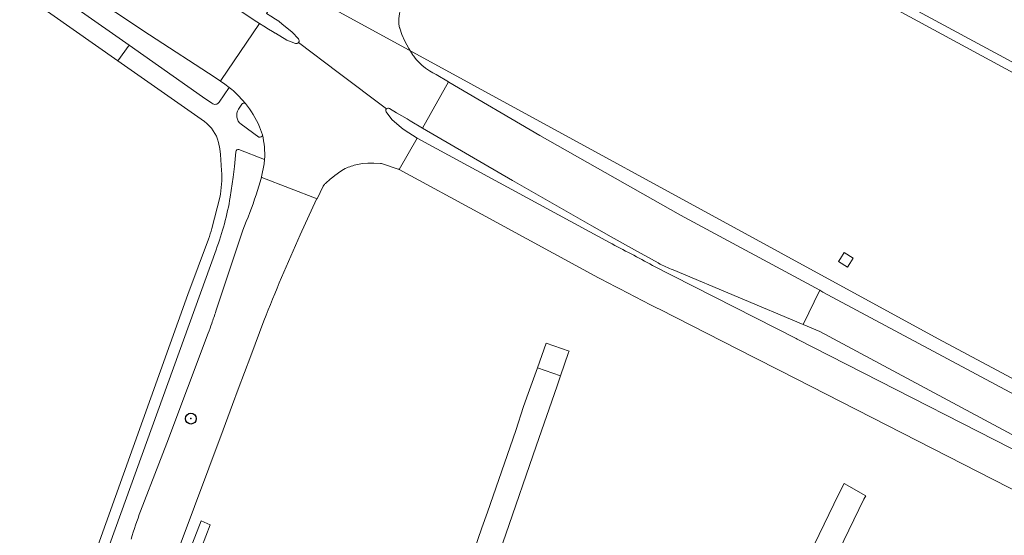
# Model space of a CAD drawing. Extents: x 148869 to 161638, y 453607 to 469810.
# Tile 569 of 656: x 155714 to 155896, y 464049 to 464145. Entities that reach past the tile are written whole.
import ezdxf
from ezdxf.lldxf.tags import DXFTag

# ---------------------------------------------------------------- set-up
doc = ezdxf.new("R2010")
doc.units = 0
doc.header["$PDMODE"] = 32
doc.header["$PDSIZE"] = 2
for name, color, linetype, lineweight in [('B-OI-RI-PERSLEIDING-G-niet meenemen', 190, 'RI-PERS', 18), ('B-RO-VH-VERHARDING_ASFALT-GV', 251, 'CONTINUOUS', 18), ('B-RO-VH-VERHARDING_BEDRIJFSVLOERPLAAT-GV', 251, 'CONTINUOUS', 18)]:
    doc.layers.add(name, color=color, linetype=linetype, lineweight=lineweight)
doc.layers.add('gs rwa', color=252, linetype='CONTINUOUS')
tags = doc.linetypes.add('RI-PERS', pattern='A,7,-2,["P",Standard,S=1.8,R=0,X=-0.5,Y=-0.9],-2,7,-2,[102,NLCS.SHX,S=1,R=180,X=0,Y=0],-2', length=22).pattern_tags.tags
tags[6] = DXFTag(74, 10)

msp = doc.modelspace()

# ---------------------------------------------------------------- linework, layer by layer
at = {"layer": 'B-OI-RI-PERSLEIDING-G-niet meenemen'}
for p, q in [((155764.4, 464150.7), (155883.7, 464085.6)), ((155883.7, 464085.6), (156045.1, 463999.2))]:
    msp.add_line(p, q, dxfattribs=at)
at = {"layer": 'B-RO-VH-VERHARDING_ASFALT-GV', "flags": 128}
for points in [[(155611.52, 464222.87), (155619.66, 464217.64), (155621.57, 464216.36), (155656.79, 464192.62), (155669.31, 464184.21), (155701.34, 464159.28), (155709.94, 464152.34), (155711.28, 464151.56), (155731.93, 464137.04), (155733.99, 464139.9), (155715.74, 464152.71), (155709.11, 464157.4)], [(155680.2, 464185.1), (155701.89, 464166.28), (155707.79, 464162.09), (155713.72, 464157.96), (155719.09, 464154.28), (155725.68, 464149.83), (155731.55, 464145.93), (155737.8, 464141.83), (155749.95, 464133.92), (155750.91, 464133.26), (155750.99, 464133.38), (155758.11, 464143.91), (155757.12, 464144.57), (155711.44, 464175.26)], [(155900.09, 464135.28), (155895.8, 464137.64), (155879.93, 464146.2), (155874.96, 464148.88), (155843.35, 464166.04), (155832.25, 464172.01), (155829.67, 464173.42), (155816.89, 464180.44), (155814.76, 464181.61), (155814.2, 464181.92), (155812.78, 464179.79), (155813.42, 464180.41), (155815.05, 464179.53), (155842.89, 464164.44), (155874.01, 464147.54), (155897.66, 464134.74)], [(155768.64, 464149.71), (155768.37, 464149.7), (155768.17, 464149.69), (155767.56, 464149.76), (155766.95, 464149.85), (155766.5, 464150), (155766.36, 464149.99), (155765.8, 464150.18), (155765.12, 464150.43), (155764.86, 464150.54), (155764.45, 464150.71), (155763.95, 464150.97), (155763.26, 464151.34), (155763.25, 464151.34), (155763.22, 464151.33), (155759.42, 464145.79), (155759.42, 464145.79), (155760.22, 464145.27), (155761.06, 464144.73), (155761.69, 464144.33)], [(155761.74, 464144.29), (155762.29, 464143.89), (155764.18, 464142.33), (155765.33, 464141.08)], [(155764.78, 464140.25), (155763.19, 464140.85), (155761.06, 464142.14), (155761.05, 464142.14), (155760.53, 464142.43), (155759.78, 464142.89), (155758.93, 464143.41), (155758.11, 464143.91), (155750.99, 464133.38), (155750.91, 464133.26), (155751.69, 464132.72), (155752.54, 464132.1), (155753.03, 464131.73)], [(155786.46, 464138.16), (155785.74, 464139.3), (155785.02, 464140.66), (155784.49, 464141.87), (155784.09, 464143.03), (155784.07, 464143.09), (155784.05, 464143.12), (155783.89, 464143.79), (155783.91, 464144.02)], [(155749.31, 464129.17), (155747.57, 464130.37), (155733.99, 464139.9), (155731.93, 464137.04), (155747.94, 464125.78)], [(155781.6, 464128.13), (155772.7, 464134.87), (155765.36, 464140.43)], [(155765.36, 464140.43), (155772.7, 464134.87), (155781.6, 464128.13)], [(155782.16, 464128.22), (155783.49, 464127.42), (155785.42, 464126.31), (155786, 464125.94), (155788.3, 464124.59), (155793.08, 464133.13), (155790.81, 464134.48), (155790.8, 464134.49), (155790.18, 464134.8), (155789.59, 464135.15), (155788.84, 464135.67), (155788.16, 464136.22), (155787.72, 464136.64), (155787.19, 464137.2), (155786.92, 464137.53), (155786.67, 464137.86), (155786.57, 464138)], [(155753.03, 464131.73), (155752.54, 464132.1), (155750.68, 464129.38)], [(155834.65, 464098.36), (155858.69, 464088.24), (155861.77, 464094.57), (155836.04, 464108.47), (155810, 464123.2), (155793.14, 464133.05), (155793.08, 464133.13), (155788.3, 464124.59)], [(155754.24, 464130.53), (155755.54, 464129.13)], [(155755.54, 464129.13), (155754.24, 464130.53)], [(155754.26, 464128.08), (155754.85, 464129.01)], [(155784.37, 464124.65), (155782.64, 464126.19), (155781.57, 464127.58)], [(155758.01, 464122.9), (155754.73, 464125.28)], [(155758.11, 464124.83), (155758.66, 464123.32)], [(155780.71, 464118.02), (155781.26, 464117.84), (155781.27, 464117.82), (155783.62, 464117.06), (155783.88, 464116.98), (155783.99, 464116.94), (155787.28, 464122.74), (155784.91, 464124.26), (155784.42, 464124.6)], [(155788.3, 464124.59), (155804.95, 464114.91), (155809.7, 464112.16), (155814.46, 464109.43), (155819.58, 464106.51), (155823.19, 464104.48), (155827.53, 464102.05), (155831.88, 464099.65), (155831.95, 464099.59)], [(155822.87, 464103.41), (155787.28, 464122.74), (155783.99, 464116.94), (155799.19, 464108.63), (155820.87, 464096.88)], [(155750.55, 464121.94), (155750.8, 464120.73), (155750.92, 464119.72), (155751.12, 464116.72)], [(155754.32, 464120.62), (155759.08, 464118.78)], [(155752.71, 464111.82), (155753.24, 464115.5), (155753.51, 464117.47), (155753.78, 464120.17)], [(155759.08, 464118.78), (155758.97, 464117.95), (155758.48, 464115.55), (155758.47, 464115.49), (155758.54, 464115.46), (155768.79, 464111.49), (155769.92, 464113.86)], [(155770.35, 464114.36), (155770.41, 464114.42), (155771.2, 464115.11), (155771.71, 464115.53), (155772.07, 464115.81), (155772.48, 464116.11), (155773.01, 464116.49), (155773.69, 464116.92), (155773.98, 464117.11)], [(155776.25, 464117.84), (155777.21, 464118.02), (155778.16, 464118.1), (155778.23, 464118.06)], [(155778.23, 464118.06), (155779.3, 464118.07), (155780.51, 464118.02)], [(155765.66, 464104.83), (155768.65, 464111.42), (155768.79, 464111.49), (155758.54, 464115.46), (155758.47, 464115.49), (155758.24, 464114.61), (155757.49, 464112.26)], [(155750.78, 464111.71), (155749.31, 464106)], [(155755.02, 464105.69), (155753.99, 464102.57), (155750.06, 464090.7)], [(155748.7, 464104.03), (155744.86, 464093.8), (155724.67, 464037.3)], [(155727.5, 464039.51), (155750.1, 464102.09)], [(155982.58, 464019.85), (155928.59, 464048.81), (155909.33, 464059.15), (155857.62, 464085.55), (155857.44, 464085.64), (155830.84, 464099.19)], [(156000, 464020.48), (155997.44, 464021.86), (155944.73, 464050.15), (155932.43, 464056.73), (155862.35, 464094.25), (155861.77, 464094.57), (155858.69, 464088.24), (155861.77, 464086.94), (155929.48, 464050.64), (155994.29, 464015.89), (156000, 464012.83), (156001.79, 464011.86)], [(155832.27, 464091), (155849.5, 464082.23), (155854.54, 464079.66), (155899.54, 464056.66)], [(155731.99, 464034.76), (155730.61, 464031), (155725.33, 464016.85), (155717.72, 463996.67), (155723.32, 463994.58), (155724.71, 463998.19), (155727.13, 464004.64), (155728.23, 464007.65), (155733.49, 464021.53), (155734.62, 464024.51), (155735.77, 464027.67), (155737.55, 464032.37), (155739.25, 464036.93), (155740.77, 464040.42), (155751.38, 464068.77), (155753.14, 464073.46), (155754.2, 464076.29), (155756.5, 464082.45), (155758.94, 464088.95)], [(155748.64, 464086.66), (155740.98, 464066.31), (155739.49, 464062.45), (155736.13, 464053.72)], [(155794.47, 464038.03), (155793.23, 464035.63), (155792.03, 464033.47), (155790.03, 464029.88), (155784.57, 464020.42), (155783.78, 464019.05), (155781.31, 464014.56), (155781.01, 464014), (155785.02, 464011.8), (155791.54, 464023.62), (155795.83, 464031.37), (155800.13, 464039.12), (155800.16, 464039.22), (155801.73, 464043.77), (155803.7, 464049.46), (155809.34, 464065.75), (155813.2, 464076.93), (155813.83, 464078.76), (155809.53, 464080.23), (155807.83, 464075.48)], [(155807.83, 464075.48), (155806.99, 464073.07), (155805.55, 464068.66), (155800.28, 464053.51), (155799.29, 464050.66), (155796.34, 464042.19)], [(155845.09, 464004.6), (155869.94, 464055.95), (155870.27, 464056.57), (155866.27, 464058.87), (155865.3, 464056.93), (155842.53, 464009.91), (155841.96, 464008.75)], [(155716.09, 463964.31), (155717.52, 463968.02), (155737.22, 464020.13), (155746.59, 464044.91), (155748.99, 464051.22), (155747.35, 464051.91), (155745.32, 464046.7), (155742, 464039.97), (155740.95, 464035.32), (155739.55, 464031.62), (155737.7, 464026.95), (155736.77, 464024.66)]]:
    msp.add_lwpolyline(points, dxfattribs=at)
at = {"layer": 'B-RO-VH-VERHARDING_ASFALT-GV'}
for points in [[(155783.91, 464144.02, -0.093454), (155784.44, 464147.31)], [(155761.69, 464144.33, -0.07492), (155761.74, 464144.29)], [(155765.33, 464141.08, -0.361367), (155765.36, 464140.43)], [(155765.36, 464140.43, -0.33092), (155764.78, 464140.25)], [(155786.57, 464138, -0.037449), (155786.46, 464138.16)], [(155753.03, 464131.73, -0.02494), (155754.24, 464130.53)], [(155754.24, 464130.53, 0.02494), (155753.03, 464131.73)], [(155750.68, 464129.38, -0.439251), (155749.31, 464129.17)], [(155754.73, 464125.28, -0.391948), (155754.26, 464128.08)], [(155754.85, 464129.01, -0.39882), (155755.54, 464129.13)], [(155755.54, 464129.13, -0.066584), (155758.11, 464124.83)], [(155781.57, 464127.58, -0.342963), (155781.6, 464128.13)], [(155781.6, 464128.13, -0.361926), (155782.16, 464128.22)], [(155747.94, 464125.78, -0.170791), (155750.55, 464121.94)], [(155784.42, 464124.6, -0.095838), (155784.37, 464124.65)], [(155758.66, 464123.32, -0.485726), (155758.01, 464122.9)], [(155758.66, 464123.32, -0.070261), (155759.08, 464118.78)], [(155759.08, 464118.78, 0.070261), (155758.66, 464123.32)], [(155753.78, 464120.17, -0.581643), (155754.32, 464120.62)], [(155773.98, 464117.11, -0.021189), (155775.1, 464117.52)], [(155775.1, 464117.52, -0.022781), (155776.25, 464117.84)], [(155780.51, 464118.02, -0.217182), (155780.71, 464118.02)], [(155751.12, 464116.72, -0.063084), (155750.78, 464111.71)], [(155769.92, 464113.86, -0.045368), (155770.35, 464114.36)], [(155750.1, 464102.09, 0.048591), (155752.71, 464111.82)], [(155757.49, 464112.26, -0.021911), (155755.02, 464105.69)], [(155749.31, 464106, -0.009559), (155748.7, 464104.03)], [(155758.94, 464088.95, -0.011665), (155765.66, 464104.83)], [(155830.84, 464099.19, 0.00293), (155822.87, 464103.41)], [(155831.95, 464099.59, 0.044562), (155834.65, 464098.36)], [(155820.87, 464096.88, 0.004951), (155832.27, 464091)], [(155750.06, 464090.7, -0.007171), (155749.29, 464088.44)], [(155749.29, 464088.44, -0.006373), (155748.64, 464086.66)], [(155736.13, 464053.72, 0.012453), (155734.36, 464048.56)]]:
    msp.add_lwpolyline(points, format="xyb", dxfattribs=at)
at = {"layer": 'B-RO-VH-VERHARDING_BEDRIJFSVLOERPLAAT-GV', "flags": 128}
for points in [[(155867.34, 464099.51), (155867.97, 464100.51), (155866.29, 464101.57), (155865.59, 464100.44), (155865.24, 464099.88), (155866.92, 464098.83)], [(155809.53, 464080.23), (155813.83, 464078.76), (155815.32, 464083.09), (155815.41, 464083.31), (155811.14, 464084.77), (155810.33, 464082.49)]]:
    msp.add_lwpolyline(points, close=True, dxfattribs=at)
at = {"layer": 'gs rwa'}
msp.add_point((155745.43, 464070.84), dxfattribs=at)

doc.saveas('drawing.dxf')
